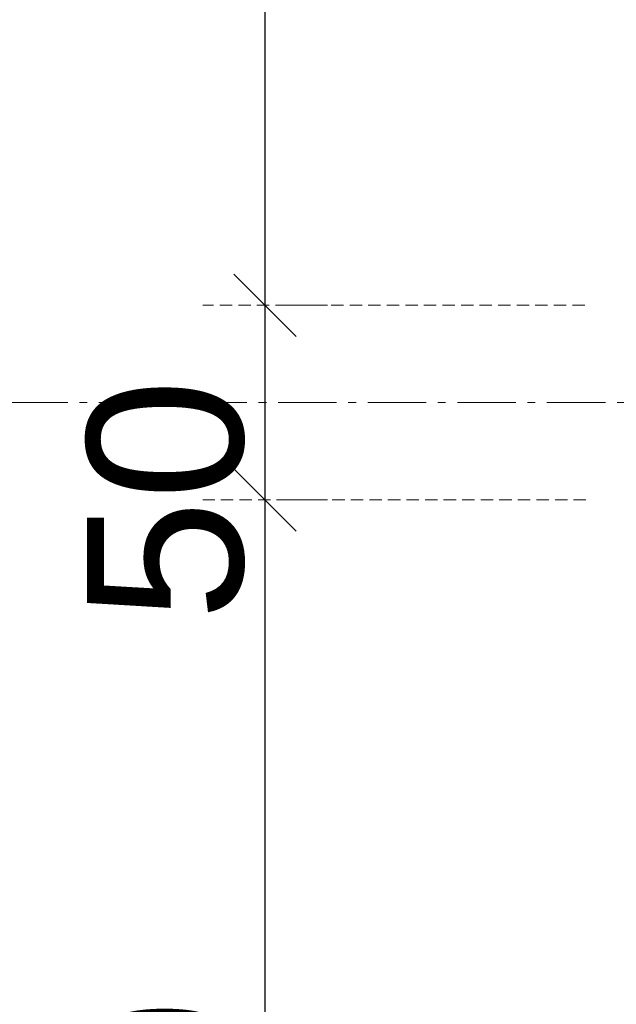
# Model space of a CAD drawing. Header units: millimetres. Extents: x 3652085 to 3778338, y -303702 to -273644.
# Tile 405 of 588: x 3732723 to 3732876, y -286370 to -286117. Entities that reach past the tile are written whole.
import ezdxf

# ---------------------------------------------------------------- set-up
doc = ezdxf.new("R2010")
doc.units = ezdxf.units.MM
doc.header["$PDMODE"] = 34
doc.linetypes.add('HIDDEN2', pattern=[4.7625, 3.175, -1.5875])
doc.linetypes.add('NEO-A  -  GRIDLINE', pattern=[38, 15, -3, 2, -3, 15])
doc.layers.add('DIM-03    (HAUSART)', color=111, linetype='Continuous', lineweight=5)
doc.layers.add('GRID   (HAUSART)', color=47, linetype='NEO-A  -  GRIDLINE', lineweight=5)
doc.styles.add('1-20 Eng HA', font='arial.ttf', dxfattribs={"height": 40})
doc.dimstyles.new('1-20 Eng HA', dxfattribs={"dimtxt": 40, "dimasz": 16, "dimexe": 16, "dimexo": 5, "dimgap": 5, "dimtad": 1, "dimdec": 0, "dimlfac": -1, "dimzin": 0, "dimdsep": 46, "dimtxsty": '1-20 Eng HA', "dimblk": 'OBLIQUE', "dimcen": 0.09, "dimdle": 16, "dimclrd": 256, "dimclre": 256, "dimclrt": 256, "dimadec": 0, "dimazin": 0, "dimtfac": 1, "dimtdec": 0, "dimtofl": 0, "dimtmove": 0, "dimatfit": 3, "dimldrblk": 'OBLIQUE', "dimfxl": 1, "dimtolj": 1, "dimtzin": 0, "dimlwe": 0, "dimarcsym": 0})

# ---------------------------------------------------------------- blocks, each defined once
blk = doc.blocks.new('_Oblique')
at = {"color": 0, "linetype": 'ByBlock', "lineweight": -2}
blk.add_line((-0.5, -0.5), (0.5, 0.5), dxfattribs=at)
blk = doc.blocks.new('*D636')
at = {"layer": 'Defpoints', "color": 0, "lineweight": 0, "transparency": 16777216}
for p in [(3732785.59, -286240.76), (3732785.59, -286240.76), (3732785.59, -286590.78)]:
    blk.add_point(p, dxfattribs=at)
at = {"layer": 'DIM-03    (HAUSART)', "lineweight": -2, "transparency": 16777216}
blk.add_line((3732785.59, -286606.78), (3732785.59, -286224.76), dxfattribs=at)
at = {"layer": 'DIM-03    (HAUSART)', "linetype": 'HIDDEN2', "lineweight": 0, "transparency": 16777216}
for p, q in [((3732790.59, -286240.76), (3732801.59, -286240.76)), ((3732790.59, -286590.78), (3732801.59, -286590.78))]:
    blk.add_line(p, q, dxfattribs=at)
at = {"layer": 'DIM-03    (HAUSART)', "lineweight": -2, "transparency": 16777216, "xscale": 16, "yscale": 16, "zscale": 16}
for p, rotation in [((3732785.59, -286240.76), 90), ((3732785.59, -286590.78), 270)]:
    blk.add_blockref('_Oblique', p, dxfattribs=dict(at, rotation=rotation))
at = {"layer": 'DIM-03    (HAUSART)', "lineweight": 0, "transparency": 16777216, "insert": (3732760.15, -286415.77), "char_height": 40, "attachment_point": 5, "rotation": 90, "style": '1-20 Eng HA'}
blk.add_mtext('\\A1;350', dxfattribs=at)
blk = doc.blocks.new('*D637')
at = {"layer": 'Defpoints', "color": 0, "lineweight": 0, "transparency": 16777216}
for p in [(3732785.59, -286190.78), (3732872.63, -286190.78), (3732872.93, -286240.76)]:
    blk.add_point(p, dxfattribs=at)
at = {"layer": 'DIM-03    (HAUSART)', "lineweight": -2, "transparency": 16777216}
blk.add_line((3732785.59, -286256.76), (3732785.59, -286174.78), dxfattribs=at)
at = {"layer": 'DIM-03    (HAUSART)', "linetype": 'HIDDEN2', "lineweight": 0, "transparency": 16777216}
for p, q in [((3732867.63, -286190.78), (3732769.59, -286190.78)), ((3732867.93, -286240.76), (3732769.59, -286240.76))]:
    blk.add_line(p, q, dxfattribs=at)
at = {"layer": 'DIM-03    (HAUSART)', "lineweight": -2, "transparency": 16777216, "xscale": 16, "yscale": 16, "zscale": 16}
for p, rotation in [((3732785.59, -286190.78), 90), ((3732785.59, -286240.76), 270)]:
    blk.add_blockref('_Oblique', p, dxfattribs=dict(at, rotation=rotation))
at = {"layer": 'DIM-03    (HAUSART)', "lineweight": 0, "transparency": 16777216, "insert": (3732760.17, -286240.76), "char_height": 40, "attachment_point": 5, "rotation": 90, "style": '1-20 Eng HA'}
blk.add_mtext('\\A1;50', dxfattribs=at)
blk = doc.blocks.new('*D638')
at = {"layer": 'Defpoints', "color": 0, "lineweight": 0, "transparency": 16777216}
for p in [(3732785.59, -285440.7), (3732785.59, -285440.7), (3732785.59, -286190.78)]:
    blk.add_point(p, dxfattribs=at)
at = {"layer": 'DIM-03    (HAUSART)', "lineweight": -2, "transparency": 16777216}
blk.add_line((3732785.59, -286206.78), (3732785.59, -285424.7), dxfattribs=at)
at = {"layer": 'DIM-03    (HAUSART)', "linetype": 'HIDDEN2', "lineweight": 0, "transparency": 16777216}
for p, q in [((3732790.59, -285440.7), (3732801.59, -285440.7)), ((3732790.59, -286190.78), (3732801.59, -286190.78))]:
    blk.add_line(p, q, dxfattribs=at)
at = {"layer": 'DIM-03    (HAUSART)', "lineweight": -2, "transparency": 16777216, "xscale": 16, "yscale": 16, "zscale": 16}
for p, rotation in [((3732785.59, -285440.7), 90), ((3732785.59, -286190.78), 270)]:
    blk.add_blockref('_Oblique', p, dxfattribs=dict(at, rotation=rotation))
at = {"layer": 'DIM-03    (HAUSART)', "lineweight": 0, "transparency": 16777216, "insert": (3732760.17, -285815.74), "char_height": 40, "attachment_point": 5, "rotation": 90, "style": '1-20 Eng HA'}
blk.add_mtext('\\A1;750', dxfattribs=at)

msp = doc.modelspace()

# ---------------------------------------------------------------- linework, layer by layer
at = {"layer": 'GRID   (HAUSART)', "elevation": -14393.65}
msp.add_lwpolyline([(3731776.93, -286215.76), (3733175.67, -286215.76)], dxfattribs=at)

# ---------------------------------------------------------------- dimensions: what is measured, and where the dimension line sits
at = {"layer": 'DIM-03    (HAUSART)', "lineweight": 0}
for base, p1, p2, picture, middle in [((3732785.59, -285440.7, -14393.65), (3732785.59, -286190.78, -14393.65), (3732785.59, -285440.7, -14393.65), '*D638', (3732760.17, -285815.74, -14393.65)), ((3732785.59, -286240.76, -14393.65), (3732785.59, -286590.78, -14393.65), (3732785.59, -286240.76, -14393.65), '*D636', (3732760.15, -286415.77, -14393.65))]:
    dim = msp.add_linear_dim(base=base, p1=p1, p2=p2, angle=90, dimstyle='1-20 Eng HA', dxfattribs=at)
    dim.commit()
    dim.dimension.update_dxf_attribs({"geometry": picture, "text_midpoint": middle})
dim = msp.add_linear_dim(base=(3732785.59, -286190.78, -14393.65), p1=(3732872.93, -286240.76, -14393.65), p2=(3732872.63, -286190.78, -14393.65), angle=90, dimstyle='1-20 Eng HA', override={"dimtmove": 1}, dxfattribs=at)
dim.commit()
dim.dimension.update_dxf_attribs({"geometry": '*D637', "text_midpoint": (3732785.59, -286240.76, -14393.65), "dimtype": 160})

doc.saveas('drawing.dxf')
